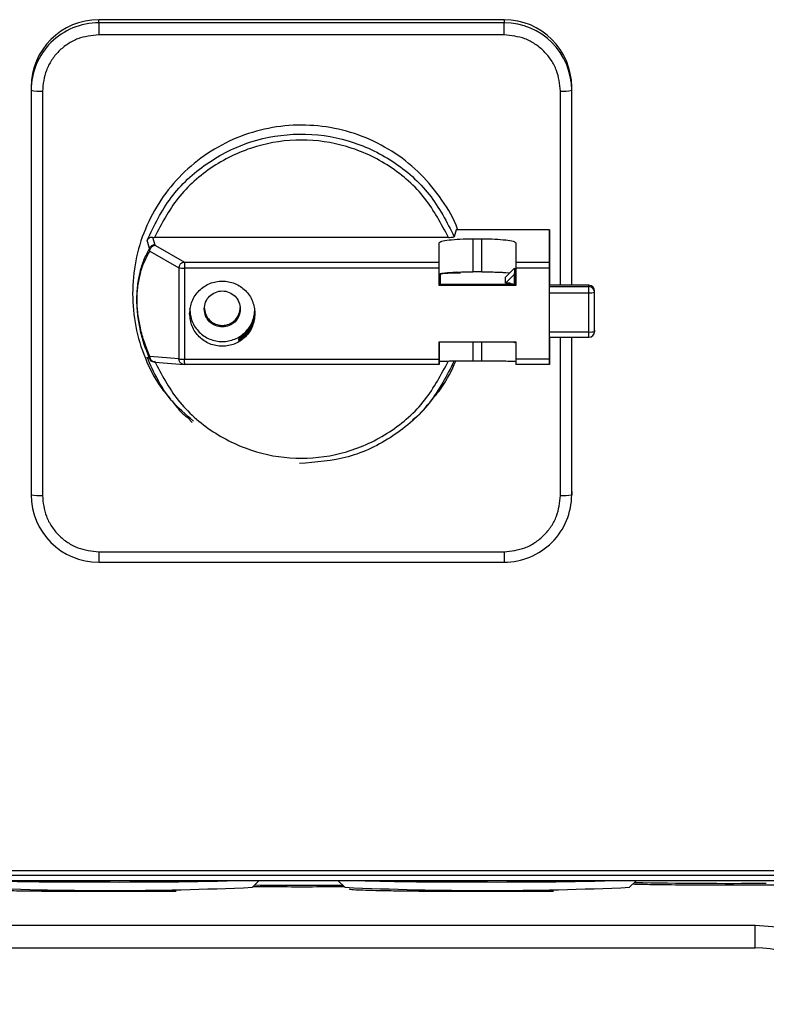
# Model space of a CAD drawing. Header units: inches. Extents: x 170 to 312, y 215 to 248.
# Tile 585 of 656: x 255.7288 to 255.8158, y 241.9115 to 242.0262. Entities that reach past the tile are written whole.
import ezdxf

# ---------------------------------------------------------------- set-up
doc = ezdxf.new("R2010")
doc.units = ezdxf.units.IN
doc.header["$LTSCALE"] = 0.25
doc.header["$MEASUREMENT"] = 0
doc.layers.add('MOTOR RH', color=7, linetype='Continuous')

msp = doc.modelspace()

# ---------------------------------------------------------------- linework, layer by layer
at = {"layer": 'MOTOR RH'}
for p, q in [((255.7379700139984, 242.0258700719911), (255.7379702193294, 242.02623557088)), ((255.7852141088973, 242.0258699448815), (255.7379700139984, 242.0258700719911)), ((255.7852143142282, 242.0262354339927), (255.7379702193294, 242.02623557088)), ((255.7852143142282, 242.0262354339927), (255.7852141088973, 242.0258699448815)), ((255.7852140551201, 242.0244694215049), (255.7379699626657, 242.0244695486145)), ((255.7300962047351, 242.0183806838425), (255.7300959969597, 242.0180151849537)), ((255.7930881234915, 242.0180150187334), (255.7930883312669, 242.0183805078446)), ((255.7930883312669, 241.9952867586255), (255.7930883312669, 242.0183805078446)), ((255.7300959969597, 242.0180151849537), (255.7300959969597, 241.970885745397)), ((255.7314082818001, 242.0179238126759), (255.7314082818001, 241.9707943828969)), ((255.7917757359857, 241.9952867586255), (255.7917757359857, 242.0179236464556)), ((255.7796404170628, 242.0017539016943), (255.7794091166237, 242.0009498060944)), ((255.7905032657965, 242.0017538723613), (255.7796404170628, 242.0017539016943)), ((255.7905020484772, 241.9979900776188), (255.7905032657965, 242.0017538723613)), ((255.7905032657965, 242.0017538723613), (255.7905032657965, 241.9952867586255)), ((255.7438886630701, 241.9995673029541), (255.7436079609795, 242.0005282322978)), ((255.7442417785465, 242.0008783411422), (255.7445049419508, 241.9999984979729)), ((255.7442417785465, 242.0008783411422), (255.7444698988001, 242.000874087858)), ((255.7787133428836, 242.0008739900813), (255.7444698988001, 242.000874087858)), ((255.7445049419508, 241.9999984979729), (255.7445760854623, 241.9999304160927)), ((255.7445760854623, 241.9999304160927), (255.7479583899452, 241.9979901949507)), ((255.7776411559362, 241.9979901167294), (255.7776418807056, 242.0002340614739)), ((255.7776418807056, 241.9965810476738), (255.7776418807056, 242.0002340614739)), ((255.7815790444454, 242.0007140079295), (255.7826289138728, 242.0007139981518)), ((255.7815790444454, 242.0007140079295), (255.7815790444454, 241.9968551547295)), ((255.7826289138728, 241.9968551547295), (255.7826289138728, 242.0007139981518)), ((255.7865657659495, 242.0002340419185), (255.7865650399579, 241.9979900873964)), ((255.7439342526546, 241.9992696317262), (255.7438886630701, 241.9995673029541)), ((255.7439342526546, 241.9992696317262), (255.7473165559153, 241.9973294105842)), ((255.7479583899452, 241.9979901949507), (255.7776411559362, 241.9979901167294)), ((255.7865650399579, 241.9979900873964), (255.7905020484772, 241.9979900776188)), ((255.7473165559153, 241.9973294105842), (255.7473165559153, 241.9867096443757)), ((255.7776411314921, 241.9972931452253), (255.747958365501, 241.9972932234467)), ((255.747958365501, 241.9972932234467), (255.747958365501, 241.9866734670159)), ((255.7776411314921, 241.9952561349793), (255.7776411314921, 241.9972931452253)), ((255.7776412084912, 241.9953931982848), (255.7776418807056, 241.9965810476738)), ((255.7777661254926, 241.9965565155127), (255.7777654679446, 241.9953931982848)), ((255.7826289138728, 241.9968551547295), (255.7815790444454, 241.9968551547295)), ((255.7853771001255, 241.9955410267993), (255.7864269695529, 241.9965883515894)), ((255.7853774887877, 241.9962263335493), (255.7864273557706, 241.9972736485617)), ((255.7854127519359, 241.996774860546), (255.7858870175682, 241.9967346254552)), ((255.7864273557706, 241.9972736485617), (255.7864269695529, 241.9953931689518)), ((255.7864273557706, 241.9972736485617), (255.7864269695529, 241.9965883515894)), ((255.7864273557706, 241.9962263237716), (255.7864276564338, 241.9967562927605)), ((255.7864276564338, 241.9953931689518), (255.7864276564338, 241.9967562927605)), ((255.7905020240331, 241.9972931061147), (255.7865650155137, 241.9972931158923)), ((255.7865650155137, 241.9972931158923), (255.7865650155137, 241.995256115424)), ((255.7905020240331, 241.9866733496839), (255.7905020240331, 241.9972931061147)), ((255.7905031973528, 241.9973302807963), (255.7905021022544, 241.9953931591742)), ((255.7776411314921, 241.9952561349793), (255.7776412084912, 241.9953931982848)), ((255.786565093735, 241.9953931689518), (255.7776412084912, 241.9953931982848)), ((255.7853771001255, 241.9955410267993), (255.7853774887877, 241.9962263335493)), ((255.7857708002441, 241.9955410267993), (255.7853771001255, 241.9955410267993)), ((255.7857707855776, 241.9955136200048), (255.7857708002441, 241.9955410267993)), ((255.7950882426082, 241.9952867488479), (255.7905021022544, 241.9952867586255)), ((255.7950882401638, 241.9952851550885), (255.7905021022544, 241.9952851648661)), ((255.7950881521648, 241.9951298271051), (255.7950882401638, 241.9952851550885)), ((255.7950882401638, 241.9952851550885), (255.7950882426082, 241.9952867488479)), ((255.7865650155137, 241.995256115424), (255.7776411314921, 241.9952561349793)), ((255.7905021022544, 241.9951298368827), (255.7950881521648, 241.9951298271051)), ((255.7905021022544, 241.9944295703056), (255.7950881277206, 241.9944295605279)), ((255.7957443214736, 241.9898932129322), (255.7957444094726, 241.9946305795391)), ((255.7957443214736, 241.994475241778), (255.7957444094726, 241.9946305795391)), ((255.7905021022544, 241.9898475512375), (255.7950881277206, 241.9898475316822)), ((255.7957444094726, 241.990048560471), (255.7957443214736, 241.9898932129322)), ((255.7543003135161, 241.9888475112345), (255.7543004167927, 241.9890302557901)), ((255.7543004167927, 241.9890302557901), (255.7545356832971, 241.9890302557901)), ((255.7776411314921, 241.988710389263), (255.7865650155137, 241.9887103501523)), ((255.7776411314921, 241.9866733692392), (255.7776411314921, 241.988710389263)), ((255.7776418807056, 241.988710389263), (255.7776418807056, 241.9863822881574)), ((255.7815790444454, 241.9887103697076), (255.7815790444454, 241.9864505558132)), ((255.7826289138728, 241.9864505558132), (255.7826289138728, 241.9887103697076)), ((255.7864269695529, 241.9886025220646), (255.7863188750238, 241.9887103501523)), ((255.7864269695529, 241.9886025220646), (255.7864270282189, 241.9887103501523)), ((255.7864269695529, 241.9887103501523), (255.7864269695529, 241.9886025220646)), ((255.7865650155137, 241.9887103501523), (255.7865650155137, 241.9866733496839)), ((255.7905021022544, 241.9892370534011), (255.7950881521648, 241.9892370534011)), ((255.7905021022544, 241.9888474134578), (255.7905023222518, 241.9892370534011)), ((255.7905032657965, 241.9892370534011), (255.7905032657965, 241.986598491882)), ((255.7917757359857, 241.9707942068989), (255.7917757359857, 241.9892370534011)), ((255.7930881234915, 241.970885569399), (255.7930881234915, 241.9892370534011)), ((255.7436079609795, 241.9869058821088), (255.7438886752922, 241.9867799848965)), ((255.7439342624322, 241.9869857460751), (255.7438886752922, 241.9867799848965)), ((255.7473165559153, 241.9867096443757), (255.7439342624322, 241.9869857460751)), ((255.7439533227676, 241.9865420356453), (255.7442201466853, 241.9864137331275)), ((255.7441746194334, 241.9864379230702), (255.7443116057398, 241.9863975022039)), ((255.7445175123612, 241.9863416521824), (255.7479295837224, 241.9860631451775)), ((255.747958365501, 241.9866734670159), (255.7776411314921, 241.9866733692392)), ((255.7776418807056, 241.9863822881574), (255.7776411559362, 241.9860629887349)), ((255.7826289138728, 241.9864505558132), (255.7815790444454, 241.9864505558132)), ((255.7905020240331, 241.9866733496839), (255.7865650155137, 241.9866733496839)), ((255.7905032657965, 241.986598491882), (255.7905020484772, 241.9860629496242)), ((255.7776411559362, 241.9860629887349), (255.7479583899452, 241.9860630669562)), ((255.7905020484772, 241.9860629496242), (255.7865650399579, 241.9860629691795)), ((255.7485826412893, 241.9795756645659), (255.7488793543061, 241.9793150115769)), ((255.7742876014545, 241.9793006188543), (255.7745846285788, 241.9795609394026)), ((255.7930883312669, 241.9712510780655), (255.7930881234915, 241.970885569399)), ((255.7379699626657, 241.9642486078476), (255.7852140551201, 241.9642484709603)), ((255.7379700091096, 241.9630276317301), (255.7852141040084, 241.9630275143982)), ((255.6897877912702, 241.9271116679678), (255.8333844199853, 241.9271116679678)), ((255.6897878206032, 241.9265625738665), (255.8333844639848, 241.9265625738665)), ((255.6749733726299, 241.9259513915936), (255.8482017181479, 241.9259513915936)), ((255.7165697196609, 241.9259494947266), (255.8066130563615, 241.9259494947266)), ((255.7558755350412, 241.925145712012), (255.7566795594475, 241.9259494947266)), ((255.7658470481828, 241.9259494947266), (255.766651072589, 241.925145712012)), ((255.7998387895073, 241.925145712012), (255.8006428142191, 241.9259494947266)), ((255.806630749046, 241.9259513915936), (255.8066130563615, 241.9259494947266)), ((255.8066130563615, 241.9259494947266), (255.8066130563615, 241.9259513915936)), ((255.8144762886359, 241.9207001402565), (255.7087064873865, 241.9207001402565)), ((255.7087064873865, 241.9180754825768), (255.8144762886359, 241.9180754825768))]:
    msp.add_line(p, q, dxfattribs=at)
at = {"layer": 'MOTOR RH', "flags": 128}
for points in [[(255.7379700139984, 242.0258700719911), (255.7379700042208, 242.0258270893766), (255.7379699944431, 242.0257354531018), (255.7379699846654, 242.0255986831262), (255.7379699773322, 242.0254220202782), (255.7379699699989, 242.0252122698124), (255.7379699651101, 242.0249774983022), (255.7379699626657, 242.0247267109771), (255.7379699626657, 242.0244695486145)], [(255.7852140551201, 242.0244694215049), (255.7852140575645, 242.0247265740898), (255.7852140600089, 242.0249773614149), (255.7852140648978, 242.0252121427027), (255.785214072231, 242.0254218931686), (255.7852140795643, 242.0255985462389), (255.7852140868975, 242.0257353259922), (255.7852140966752, 242.0258269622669), (255.7852141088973, 242.0258699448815)], [(255.7950881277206, 241.9945581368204), (255.7950881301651, 241.9946835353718), (255.7950881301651, 241.9948009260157), (255.7950881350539, 241.9949057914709), (255.7950881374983, 241.994994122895), (255.7950881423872, 241.9950625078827), (255.795088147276, 241.9951083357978), (255.7950881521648, 241.9951298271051)], [(255.7950881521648, 241.9892370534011), (255.795088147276, 241.9892423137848), (255.7950881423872, 241.9892709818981), (255.7950881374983, 241.9893235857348), (255.7950881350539, 241.9893980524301), (255.7950881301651, 241.9894915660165), (255.7950881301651, 241.989600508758), (255.7950881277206, 241.9897207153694), (255.7950881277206, 241.9945581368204)], [(255.7379699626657, 241.9642486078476), (255.7379699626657, 241.9639949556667), (255.7379699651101, 241.9637545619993), (255.7379699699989, 241.9635366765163), (255.7379699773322, 241.9633496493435), (255.7379699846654, 241.9632006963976), (255.7379699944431, 241.9630955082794), (255.7379700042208, 241.9630381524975), (255.7379700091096, 241.9630276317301)], [(255.7852140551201, 241.9642484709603), (255.7852140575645, 241.9639948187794), (255.7852140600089, 241.9637544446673), (255.7852140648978, 241.963536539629), (255.785214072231, 241.9633495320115), (255.7852140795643, 241.9632005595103), (255.7852140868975, 241.9630953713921), (255.7852140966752, 241.9630380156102), (255.7852141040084, 241.9630275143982)]]:
    msp.add_lwpolyline(points, dxfattribs=at)
at = {"layer": 'MOTOR RH'}
for centre, radius, start, end in [((255.7379604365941, 242.018005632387), 0.007864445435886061, 89.93022458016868, 179.9304055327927), ((255.7379606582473, 242.0183711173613), 0.007864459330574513, 89.930343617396, 179.9303042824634), ((255.7852236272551, 242.0180054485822), 0.007864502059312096, 0.06972207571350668, 90.06934474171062), ((255.7852238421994, 242.0183709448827), 0.007864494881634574, 0.06966976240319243, 90.06941484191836), ((255.7310817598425, 242.0227034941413), 0.004790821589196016, 258.1259657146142, 273.9080654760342), ((255.79210224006, 242.0227046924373), 0.004792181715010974, 266.0932597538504, 281.8720878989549), ((255.7478397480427, 242.0008990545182), 0.003607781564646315, 261.6616967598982, 271.8841231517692), ((255.7794588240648, 241.9876246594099), 0.009090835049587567, 85.77607103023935, 100.7310073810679), ((255.7801201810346, 241.9963355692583), 0.0006456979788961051, 130.2451007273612, 146.371730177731), ((255.7857708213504, 241.9948562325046), 0.0006573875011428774, 59.59444205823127, 90.0031178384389), ((255.7857708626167, 241.994883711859), 0.0006573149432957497, 56.37392643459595, 90.00543679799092), ((255.7950890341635, 241.9946297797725), 0.0006553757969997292, 0.06991906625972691, 90.06941490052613), ((255.7952513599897, 241.9968206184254), 0.002396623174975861, 266.0946025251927, 281.8698955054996), ((255.7950889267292, 241.9944744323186), 0.0006553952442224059, 0.07076435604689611, 90.06771376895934), ((255.7952513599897, 241.9922385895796), 0.002396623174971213, 266.0946025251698, 281.8698955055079), ((255.7950889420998, 241.9898940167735), 0.0006553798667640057, 269.9309408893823, 359.9297251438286), ((255.7478396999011, 241.990279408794), 0.003607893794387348, 261.6627306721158, 271.884829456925), ((255.731081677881, 241.9755733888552), 0.004790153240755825, 258.1252866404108, 273.9095942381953), ((255.7379604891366, 241.9708953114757), 0.00786449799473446, 180.0696924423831, 270.0693921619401), ((255.7852236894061, 241.9708951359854), 0.007864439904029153, 269.9302019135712, 359.9303033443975), ((255.7921022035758, 241.975576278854), 0.004793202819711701, 266.0945304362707, 281.8699675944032), ((255.7354664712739, 242.335956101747), 0.4101838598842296, 268.3065505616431, 270.2196763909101), ((255.7406285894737, 242.4935671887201), 0.5678032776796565, 269.6377945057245, 271.4724099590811), ((255.7615955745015, 243.0797308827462), 1.154326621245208, 269.7295567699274, 270.2376034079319), ((255.7794297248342, 242.3359559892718), 0.4101837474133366, 268.306550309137, 270.2196765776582), ((255.7845918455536, 242.4935670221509), 0.5678031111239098, 269.6377942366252, 271.4724102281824), ((255.8114634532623, 242.551592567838), 0.6259850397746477, 268.987189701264, 270.3938114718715), ((255.739281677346, 242.3001991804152), 0.3754203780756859, 267.4666589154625, 272.5333410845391), ((255.7832449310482, 242.300199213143), 0.3754204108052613, 267.4666590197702, 272.5333409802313), ((255.8144762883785, 241.9049521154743), 0.01312335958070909, 30.00000000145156, 90)]:
    msp.add_arc(centre, radius, start, end, dxfattribs=at)
for points, knots in [([(255.7379699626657, 242.0244695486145), (255.7371445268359, 242.0243821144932), (255.7358747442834, 242.0242476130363), (255.7343470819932, 242.0234313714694), (255.7332958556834, 242.0225865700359), (255.7324489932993, 242.0215379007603), (255.731630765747, 242.0200139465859), (255.7314959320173, 242.0187472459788), (255.7314082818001, 242.0179238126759)], [0, 0, 0, 0, 0.2394568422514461, 0.3683607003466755, 0.5000001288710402, 0.6316390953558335, 0.7605427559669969, 1, 1, 1, 1]), ([(255.7917757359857, 242.0179236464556), (255.7916880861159, 242.0187470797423), (255.7915532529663, 242.0200137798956), (255.7907350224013, 242.0215377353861), (255.7898881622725, 242.0225864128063), (255.7888369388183, 242.0234312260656), (255.7873092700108, 242.0242474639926), (255.786039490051, 242.0243819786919), (255.7852140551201, 242.0244694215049)], [0, 0, 0, 0, 0.2394570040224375, 0.3683604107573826, 0.4999997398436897, 0.6316394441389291, 0.7605430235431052, 1, 1, 1, 1]), ([(255.7798011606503, 242.0017539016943), (255.7797936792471, 242.0017786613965), (255.7794149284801, 242.0030321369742), (255.7780114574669, 242.0052754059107), (255.7756154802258, 242.0082932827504), (255.7725950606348, 242.0107450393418), (255.76917471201, 242.0125730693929), (255.765456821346, 242.0136973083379), (255.7615920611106, 242.0140772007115), (255.7577268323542, 242.0136974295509), (255.7540103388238, 242.0125727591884), (255.7505848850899, 242.0107463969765), (255.7475834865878, 242.0082885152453), (255.7451165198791, 242.0052935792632), (255.7432972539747, 242.0018766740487), (255.7421267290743, 241.9981691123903), (255.7419802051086, 241.995598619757), (255.7419069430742, 241.9943133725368)], [0, 0, 0, 0, 0.001437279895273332, 0.07276320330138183, 0.1440890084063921, 0.2154149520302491, 0.2867408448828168, 0.3580667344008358, 0.4293926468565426, 0.5007185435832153, 0.5720444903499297, 0.6433703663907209, 0.7146962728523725, 0.786022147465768, 0.8573480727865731, 0.9286739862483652, 1, 1, 1, 1]), ([(255.7436079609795, 242.0005282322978), (255.7444444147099, 242.0022573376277), (255.746117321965, 242.0057155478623), (255.7504276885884, 242.0096758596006), (255.7556149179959, 242.0122633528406), (255.7613611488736, 242.0131922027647), (255.7671277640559, 242.0123989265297), (255.7723747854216, 242.0099342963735), (255.7767776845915, 242.0060765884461), (255.7785319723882, 242.0026587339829), (255.7794091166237, 242.0009498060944)], [0, 0, 0, 0, 0.1250000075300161, 0.2499999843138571, 0.3749999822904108, 0.4999999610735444, 0.6249999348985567, 0.7499999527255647, 0.8749999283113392, 1, 1, 1, 1]), ([(255.7787133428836, 242.0008739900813), (255.7778874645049, 242.0024477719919), (255.7761989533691, 242.0056653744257), (255.7720029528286, 242.009342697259), (255.7669984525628, 242.011689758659), (255.761591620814, 242.0124637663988), (255.7561847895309, 242.0116897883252), (255.7511802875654, 242.0093427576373), (255.7469842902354, 242.0056654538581), (255.7452957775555, 242.0024478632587), (255.7444698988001, 242.000874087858)], [0, 0, 0, 0, 0.1222791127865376, 0.2500000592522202, 0.3777209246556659, 0.5000000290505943, 0.6222791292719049, 0.7499999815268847, 0.8777209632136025, 1, 1, 1, 1]), ([(255.7442417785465, 242.000877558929), (255.7441820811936, 242.0008754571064), (255.7440519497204, 242.0008708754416), (255.7438735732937, 242.0008043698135), (255.7437087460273, 242.0006898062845), (255.7436437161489, 242.0005834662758), (255.7436095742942, 242.0005276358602)], [0, 0, 0, 0, 0.1934260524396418, 0.4216404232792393, 0.6963508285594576, 1, 1, 1, 1]), ([(255.7445049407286, 241.9999977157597), (255.7444380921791, 241.9999917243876), (255.7443043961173, 241.9999797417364), (255.7441232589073, 241.9998865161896), (255.7439733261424, 241.9997489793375), (255.7439163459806, 241.9996280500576), (255.7438878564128, 241.9995675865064)], [0, 0, 0, 0, 0.2500006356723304, 0.4999973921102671, 0.7500031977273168, 1, 1, 1, 1]), ([(255.7445760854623, 241.9999304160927), (255.7445343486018, 241.9999269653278), (255.7444508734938, 241.9999200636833), (255.7443307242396, 241.9998784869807), (255.7442186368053, 241.9998172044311), (255.7441560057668, 241.9997593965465), (255.744124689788, 241.99973049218)], [0, 0, 0, 0, 0.2499996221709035, 0.5000075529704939, 0.7500001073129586, 1, 1, 1, 1]), ([(255.7776418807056, 242.0002340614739), (255.7776955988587, 242.0002976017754), (255.7778030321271, 242.0004246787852), (255.7784644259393, 242.000523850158), (255.7787951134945, 242.0005734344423)], [0, 0, 0, 0, 0.500014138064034, 1, 1, 1, 1]), ([(255.7787133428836, 242.0008739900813), (255.7788059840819, 242.0008751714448), (255.7789860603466, 242.0008774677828), (255.779213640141, 242.0008950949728), (255.7793714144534, 242.0009201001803), (255.7793967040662, 242.0009400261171), (255.7794091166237, 242.0009498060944)], [0, 0, 0, 0, 0.2688927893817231, 0.5226746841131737, 0.7657208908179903, 1, 1, 1, 1]), ([(255.7787951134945, 242.0005734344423), (255.779201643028, 242.0006137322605), (255.7800146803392, 242.0006943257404), (255.7810575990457, 242.0007074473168), (255.7815790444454, 242.0007140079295)], [0, 0, 0, 0, 0.5000133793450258, 1, 1, 1, 1]), ([(255.7826289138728, 242.0007139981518), (255.7831503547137, 242.0007074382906), (255.7841932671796, 242.0006943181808), (255.7850062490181, 242.0006137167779), (255.7854127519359, 242.000573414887)], [0, 0, 0, 0, 0.4999852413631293, 1, 1, 1, 1]), ([(255.7854127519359, 242.000573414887), (255.7857434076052, 242.0005238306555), (255.7864047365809, 242.0004246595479), (255.786512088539, 242.000297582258), (255.7865657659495, 242.0002340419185)], [0, 0, 0, 0, 0.4999866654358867, 1, 1, 1, 1]), ([(255.7424220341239, 241.9936285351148), (255.7424267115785, 241.9939037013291), (255.742436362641, 241.9944714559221), (255.7425429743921, 241.9956177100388), (255.7428079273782, 241.9969803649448), (255.7432820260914, 241.9984067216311), (255.743671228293, 241.999151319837), (255.7438886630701, 241.9995673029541)], [0, 0, 0, 0, 0.08555260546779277, 0.1765219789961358, 0.3900110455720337, 0.6592187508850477, 1, 1, 1, 1]), ([(255.7439342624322, 241.9869857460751), (255.7437162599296, 241.9875133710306), (255.7433258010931, 241.9884583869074), (255.7428475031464, 241.9901154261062), (255.7425726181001, 241.9915994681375), (255.7424660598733, 241.9927835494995), (255.7424406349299, 241.9936167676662), (255.7424660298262, 241.994433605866), (255.7425725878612, 241.9955479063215), (255.7428474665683, 241.9968518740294), (255.7433257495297, 241.9981956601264), (255.7437162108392, 241.9988848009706), (255.7439342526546, 241.9992696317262)], [0, 0, 0, 0, 0.1733893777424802, 0.310553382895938, 0.4155385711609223, 0.4592499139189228, 0.5000001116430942, 0.5407113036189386, 0.5844615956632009, 0.6894470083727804, 0.8265806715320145, 1, 1, 1, 1]), ([(255.7439342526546, 241.9992696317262), (255.7439370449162, 241.9993120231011), (255.7439426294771, 241.9993968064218), (255.7439818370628, 241.9995193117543), (255.7440406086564, 241.9996339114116), (255.7440966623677, 241.9996982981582), (255.744124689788, 241.99973049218)], [0, 0, 0, 0, 0.2499960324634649, 0.4999954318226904, 0.7499926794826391, 1, 1, 1, 1]), ([(255.7475069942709, 241.9977902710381), (255.7474789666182, 241.9977580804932), (255.7474229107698, 241.9976936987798), (255.7473641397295, 241.9975790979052), (255.7473249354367, 241.9974565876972), (255.7473193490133, 241.9973718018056), (255.7473165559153, 241.9973294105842)], [0, 0, 0, 0, 0.2499917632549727, 0.4999883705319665, 0.7500043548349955, 1, 1, 1, 1]), ([(255.7475069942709, 241.9977902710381), (255.7475383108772, 241.9978191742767), (255.7476009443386, 241.9978769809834), (255.7477130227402, 241.9979382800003), (255.747833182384, 241.9979798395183), (255.7479166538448, 241.9979867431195), (255.7479583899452, 241.9979901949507)], [0, 0, 0, 0, 0.2499988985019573, 0.4999997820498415, 0.749997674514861, 0.9999999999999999, 0.9999999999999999, 0.9999999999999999, 0.9999999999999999]), ([(255.7479583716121, 241.9977563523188), (255.7479583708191, 241.9977228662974), (255.7479583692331, 241.9976558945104), (255.7479583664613, 241.9975400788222), (255.747958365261, 241.9974179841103), (255.747958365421, 241.9973348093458), (255.747958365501, 241.9972932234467)], [0, 0, 0, 0, 0.250000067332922, 0.4999982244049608, 0.7500080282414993, 1, 1, 1, 1]), ([(255.7479583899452, 241.9979901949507), (255.7479583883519, 241.9979828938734), (255.7479583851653, 241.9979682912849), (255.7479583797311, 241.9979172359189), (255.7479583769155, 241.9978481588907), (255.7479583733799, 241.9977869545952), (255.7479583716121, 241.9977563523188)], [0, 0, 0, 0, 0.2499896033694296, 0.4999940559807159, 0.7499959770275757, 1, 1, 1, 1]), ([(255.7776411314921, 241.9972931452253), (255.7776411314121, 241.9973347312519), (255.777641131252, 241.9974179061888), (255.7776411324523, 241.9975399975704), (255.7776411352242, 241.9976558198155), (255.7776411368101, 241.9977227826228), (255.7776411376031, 241.9977562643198)], [0, 0, 0, 0, 0.2499955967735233, 0.5000085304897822, 0.750002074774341, 1, 1, 1, 1]), ([(255.7776411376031, 241.9977562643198), (255.7776411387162, 241.9977868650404), (255.7776411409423, 241.9978480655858), (255.7776411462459, 241.9979171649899), (255.7776411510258, 241.9979681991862), (255.7776411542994, 241.9979828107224), (255.7776411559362, 241.9979901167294)], [0, 0, 0, 0, 0.2500014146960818, 0.4999955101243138, 0.7499895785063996, 1, 1, 1, 1]), ([(255.786565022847, 241.9977562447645), (255.7865650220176, 241.9977227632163), (255.7865650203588, 241.9976557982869), (255.7865650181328, 241.997539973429), (255.7865650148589, 241.9974178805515), (255.7865650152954, 241.9973347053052), (255.7865650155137, 241.9972931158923)], [0, 0, 0, 0, 0.2499932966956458, 0.5000002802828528, 0.7499893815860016, 1, 1, 1, 1]), ([(255.7865650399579, 241.9979900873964), (255.7865650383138, 241.9979827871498), (255.7865650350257, 241.9979681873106), (255.7865650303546, 241.9979171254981), (255.7865650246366, 241.9978480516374), (255.7865650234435, 241.9977868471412), (255.786565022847, 241.9977562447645)], [0, 0, 0, 0, 0.2500085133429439, 0.4999946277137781, 0.7499962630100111, 1, 1, 1, 1]), ([(255.7905020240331, 241.9972931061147), (255.7905020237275, 241.9973346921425), (255.7905020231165, 241.9974178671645), (255.7905020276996, 241.997539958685), (255.7905020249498, 241.9976557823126), (255.7905020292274, 241.9977227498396), (255.7905020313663, 241.9977562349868)], [0, 0, 0, 0, 0.2499911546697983, 0.5000001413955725, 0.7499897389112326, 1, 1, 1, 1]), ([(255.7905020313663, 241.9977562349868), (255.7905020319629, 241.9977868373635), (255.790502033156, 241.9978480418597), (255.7905020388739, 241.9979171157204), (255.790502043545, 241.9979681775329), (255.7905020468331, 241.9979827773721), (255.7905020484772, 241.9979900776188)], [0, 0, 0, 0, 0.2500037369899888, 0.5000053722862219, 0.7499914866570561, 0.9999999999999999, 0.9999999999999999, 0.9999999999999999, 0.9999999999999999]), ([(255.7776418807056, 241.9965810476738), (255.7776564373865, 241.9965989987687), (255.7776855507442, 241.9966349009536), (255.7779212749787, 241.9966865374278), (255.7782791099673, 241.9967346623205), (255.7786231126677, 241.9967614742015), (255.7787951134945, 241.9967748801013)], [0, 0, 0, 0, 0.2500008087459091, 0.5000015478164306, 0.7500015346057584, 1, 1, 1, 1]), ([(255.7787951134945, 241.9967748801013), (255.7789876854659, 241.9967868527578), (255.7793728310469, 241.9968107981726), (255.7800639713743, 241.9968357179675), (255.7808057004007, 241.9968521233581), (255.7813212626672, 241.9968541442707), (255.7815790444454, 241.9968551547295)], [0, 0, 0, 0, 0.2499994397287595, 0.5000010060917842, 0.7499998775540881, 1, 1, 1, 1]), ([(255.7826289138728, 241.9968551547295), (255.7828866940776, 241.9968541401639), (255.783402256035, 241.9968521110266), (255.7841439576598, 241.996835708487), (255.7848350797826, 241.9968107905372), (255.7852201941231, 241.9967868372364), (255.7854127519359, 241.996774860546)], [0, 0, 0, 0, 0.2499996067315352, 0.5000007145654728, 0.7499995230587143, 1, 1, 1, 1]), ([(255.7485657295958, 241.9919833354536), (255.7486229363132, 241.9924802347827), (255.7487373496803, 241.9934740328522), (255.749617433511, 241.9947377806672), (255.7508754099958, 241.9955821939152), (255.7523715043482, 241.9958787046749), (255.7538675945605, 241.9955821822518), (255.7551255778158, 241.9947377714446), (255.7560056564, 241.9934740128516), (255.7561200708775, 241.9924802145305), (255.7561772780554, 241.9919833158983)], [0, 0, 0, 0, 0.1250000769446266, 0.2500000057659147, 0.3750001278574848, 0.5000000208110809, 0.6250000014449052, 0.7499998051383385, 0.875000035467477, 1, 1, 1, 1]), ([(255.7862716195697, 241.9953931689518), (255.7861727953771, 241.995405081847), (255.7858673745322, 241.9954418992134), (255.7858097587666, 241.9954846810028), (255.7857707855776, 241.9955136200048)], [0, 0, 0, 0, 0.3235672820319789, 1, 1, 1, 1]), ([(255.7864269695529, 241.9953825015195), (255.7863563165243, 241.9953895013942), (255.7861972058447, 241.9954052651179), (255.7860675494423, 241.9954307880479), (255.7860343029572, 241.9954351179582), (255.786060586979, 241.9954360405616), (255.7860970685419, 241.9954136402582), (255.7860972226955, 241.9954135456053)], [0, 0, 0, 0, 0.2638115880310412, 0.5941039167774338, 0.8396542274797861, 0.9993224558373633, 1, 1, 1, 1]), ([(255.7419069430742, 241.9943133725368), (255.741978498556, 241.993026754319), (255.742121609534, 241.9904535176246), (255.743317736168, 241.9867665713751), (255.7447327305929, 241.9838944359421), (255.7459703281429, 241.9824711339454), (255.7463632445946, 241.9820192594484)], [0, 0, 0, 0, 0.2885860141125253, 0.5771720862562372, 0.8657592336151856, 1, 1, 1, 1]), ([(255.7502720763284, 241.9925315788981), (255.7503036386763, 241.9928057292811), (255.750366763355, 241.9933540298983), (255.750852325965, 241.9940512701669), (255.7515463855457, 241.9945171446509), (255.7523718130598, 241.9946807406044), (255.7531972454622, 241.9945171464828), (255.7538912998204, 241.9940512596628), (255.7543768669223, 241.9933540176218), (255.7544399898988, 241.9928057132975), (255.7544715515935, 241.9925315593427)], [0, 0, 0, 0, 0.1249998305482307, 0.2499995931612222, 0.3749992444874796, 0.4999992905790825, 0.6249991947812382, 0.749999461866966, 0.8749989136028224, 1, 1, 1, 1]), ([(255.7438886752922, 241.9867799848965), (255.7436712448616, 241.9873306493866), (255.7432820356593, 241.9883163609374), (255.7428079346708, 241.9900371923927), (255.7425429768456, 241.9915641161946), (255.7424363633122, 241.9927766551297), (255.7424267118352, 241.9933504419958), (255.7424220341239, 241.9936285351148)], [0, 0, 0, 0, 0.340768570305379, 0.6099894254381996, 0.8234760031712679, 0.9144453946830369, 0.9999999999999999, 0.9999999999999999, 0.9999999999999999, 0.9999999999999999]), ([(255.7561772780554, 241.9919833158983), (255.7561200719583, 241.9914864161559), (255.7560056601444, 241.9904926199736), (255.7551255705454, 241.9892288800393), (255.7538675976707, 241.9883844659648), (255.7523715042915, 241.9880879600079), (255.7508754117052, 241.988384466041), (255.7496174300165, 241.9892288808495), (255.748737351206, 241.9904926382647), (255.7486229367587, 241.9914864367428), (255.7485657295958, 241.9919833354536)], [0, 0, 0, 0, 0.1250001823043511, 0.2499995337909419, 0.3749997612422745, 0.4999998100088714, 0.6249996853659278, 0.7499995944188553, 0.8749999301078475, 1, 1, 1, 1]), ([(255.7485660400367, 241.9925315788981), (255.7486232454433, 241.9920346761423), (255.7487376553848, 241.9910408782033), (255.7496177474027, 241.9897771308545), (255.7508757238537, 241.9889327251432), (255.7523718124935, 241.9886361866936), (255.7538679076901, 241.988932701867), (255.7551258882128, 241.9897771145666), (255.7560059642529, 241.9910408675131), (255.7561203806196, 241.9920346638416), (255.7561775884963, 241.9925315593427)], [0, 0, 0, 0, 0.1250008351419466, 0.2499997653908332, 0.3749996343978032, 0.4999997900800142, 0.6249997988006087, 0.7499999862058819, 0.8750006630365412, 1, 1, 1, 1]), ([(255.7544715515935, 241.9925315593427), (255.7544399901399, 241.992257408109), (255.7543768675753, 241.9917091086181), (255.7538912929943, 241.9910118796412), (255.7531972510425, 241.9905459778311), (255.7523718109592, 241.9903823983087), (255.7515463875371, 241.9905460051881), (255.7508523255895, 241.9910118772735), (255.7503667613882, 241.9917091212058), (255.7503036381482, 241.9922574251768), (255.7502720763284, 241.9925315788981)], [0, 0, 0, 0, 0.1249998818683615, 0.2499984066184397, 0.3749998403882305, 0.4999996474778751, 0.6249998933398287, 0.7499993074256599, 0.874998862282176, 1, 1, 1, 1]), ([(255.7502721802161, 241.9927143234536), (255.7503037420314, 241.9924401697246), (255.7503668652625, 241.991891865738), (255.7508524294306, 241.9911946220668), (255.7515464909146, 241.9907287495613), (255.7523719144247, 241.9905651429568), (255.7531973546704, 241.9907287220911), (255.7538913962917, 241.9911946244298), (255.754376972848, 241.9918918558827), (255.754440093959, 241.992440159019), (255.7544716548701, 241.992714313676)], [0, 0, 0, 0, 0.1250009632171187, 0.2500003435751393, 0.3749995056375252, 0.4999995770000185, 0.6249993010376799, 0.7500004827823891, 0.8749988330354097, 1, 1, 1, 1]), ([(255.7561773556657, 241.9921203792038), (255.7561526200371, 241.9917913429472), (255.7561031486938, 241.991133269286), (255.7557076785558, 241.9902163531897), (255.7551157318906, 241.9894115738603), (255.7545721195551, 241.9890355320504), (255.7543003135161, 241.9888475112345)], [0, 0, 0, 0, 0.2500004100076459, 0.50000169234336, 0.7500009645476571, 1, 1, 1, 1]), ([(255.7561774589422, 241.9923031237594), (255.7561527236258, 241.9919740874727), (255.7561032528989, 241.9913160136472), (255.755707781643, 241.9903990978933), (255.7551158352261, 241.9895943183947), (255.7545722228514, 241.9892182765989), (255.7543004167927, 241.9890302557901)], [0, 0, 0, 0, 0.2500003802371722, 0.5000017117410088, 0.7500009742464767, 1, 1, 1, 1]), ([(255.7490174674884, 241.9794608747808), (255.7480967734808, 241.9802396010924), (255.7457042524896, 241.9822632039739), (255.7444063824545, 241.9851376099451), (255.7436079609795, 241.9869058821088)], [0, 0, 0, 0, 0.3848217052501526, 1, 1, 1, 1]), ([(255.7441780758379, 241.9864428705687), (255.7441613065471, 241.9864505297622), (255.7440839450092, 241.9864858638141), (255.7439746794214, 241.9866000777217), (255.7439169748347, 241.9867198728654), (255.7438881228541, 241.9867797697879)], [0, 0, 0, 0, 0.1215584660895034, 0.5607839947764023, 1, 1, 1, 1]), ([(255.7439342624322, 241.9869857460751), (255.7439370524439, 241.9869431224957), (255.743942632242, 241.9868578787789), (255.743981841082, 241.9867356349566), (255.7440406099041, 241.9866219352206), (255.7440966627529, 241.9865587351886), (255.744124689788, 241.9865271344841)], [0, 0, 0, 0, 0.2500062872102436, 0.4999923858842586, 0.7499907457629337, 1, 1, 1, 1]), ([(255.7445760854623, 241.9863391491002), (255.7445343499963, 241.9863413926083), (255.7444508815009, 241.9863458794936), (255.7443307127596, 241.9863841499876), (255.7442186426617, 241.9864425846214), (255.7441560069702, 241.9864989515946), (255.744124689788, 241.9865271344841)], [0, 0, 0, 0, 0.2500035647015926, 0.4999925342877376, 0.7500015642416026, 1, 1, 1, 1]), ([(255.7444698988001, 241.9864734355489), (255.7452957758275, 241.9848996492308), (255.7469842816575, 241.9816820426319), (255.7511802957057, 241.9780047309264), (255.7561847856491, 241.9756576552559), (255.761591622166, 241.9748836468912), (255.7669984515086, 241.975657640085), (255.7720029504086, 241.9780046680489), (255.7761989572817, 241.9816819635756), (255.7778874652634, 241.9848995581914), (255.7787133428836, 241.9864733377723)], [0, 0, 0, 0, 0.1222792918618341, 0.2500000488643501, 0.377720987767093, 0.5000000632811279, 0.6222791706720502, 0.7499999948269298, 0.8777207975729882, 1, 1, 1, 1]), ([(255.7475069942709, 241.9862510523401), (255.7474789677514, 241.986282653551), (255.7474229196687, 241.9863458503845), (255.7473641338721, 241.9864595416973), (255.7473249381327, 241.9865817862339), (255.7473193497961, 241.9866670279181), (255.7473165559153, 241.9867096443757)], [0, 0, 0, 0, 0.2500174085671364, 0.4999906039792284, 0.7500210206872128, 1, 1, 1, 1]), ([(255.7479583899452, 241.9860630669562), (255.7479166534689, 241.9860653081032), (255.7478331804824, 241.9860697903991), (255.747713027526, 241.986108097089), (255.7476009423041, 241.9861664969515), (255.7475383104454, 241.9862228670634), (255.7475069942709, 241.9862510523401)], [0, 0, 0, 0, 0.2500051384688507, 0.5000104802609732, 0.750003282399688, 1, 1, 1, 1]), ([(255.7479583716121, 241.9862354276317), (255.7479583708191, 241.9862651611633), (255.7479583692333, 241.9863246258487), (255.7479583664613, 241.9864326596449), (255.7479583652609, 241.9865496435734), (255.747958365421, 241.9866321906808), (255.747958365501, 241.9866734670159)], [0, 0, 0, 0, 0.2500007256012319, 0.4999814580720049, 0.7499738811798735, 1, 1, 1, 1]), ([(255.7479583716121, 241.9862354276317), (255.74795837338, 241.9862090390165), (255.747958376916, 241.9861562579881), (255.7479583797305, 241.9861023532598), (255.7479583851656, 241.9860677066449), (255.747958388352, 241.9860646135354), (255.7479583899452, 241.9860630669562)], [0, 0, 0, 0, 0.249990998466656, 0.5000179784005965, 0.7500050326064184, 0.9999999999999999, 0.9999999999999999, 0.9999999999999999, 0.9999999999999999]), ([(255.7794091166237, 241.9864841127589), (255.7785319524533, 241.9847734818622), (255.7767776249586, 241.9813522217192), (255.7723750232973, 241.977520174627), (255.7671268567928, 241.9749581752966), (255.763285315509, 241.9746719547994), (255.76136454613, 241.9745288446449)], [0, 0, 0, 0, 0.2500000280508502, 0.499999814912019, 0.750000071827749, 1, 1, 1, 1]), ([(255.7765667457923, 241.9817104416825), (255.7770541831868, 241.9822593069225), (255.7783078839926, 241.9836710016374), (255.779101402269, 241.9853894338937), (255.7795864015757, 241.9864397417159)], [0, 0, 0, 0, 0.3887988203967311, 1, 1, 1, 1]), ([(255.7776411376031, 241.9862353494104), (255.7776411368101, 241.9862650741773), (255.777641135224, 241.9863245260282), (255.7776411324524, 241.9864325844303), (255.777641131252, 241.9865495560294), (255.7776411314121, 241.9866320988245), (255.7776411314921, 241.9866733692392)], [0, 0, 0, 0, 0.2499908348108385, 0.5000011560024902, 0.7500065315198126, 1, 1, 1, 1]), ([(255.7776411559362, 241.9860629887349), (255.7776411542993, 241.9860645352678), (255.7776411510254, 241.986067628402), (255.7776411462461, 241.9861022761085), (255.7776411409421, 241.9861561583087), (255.7776411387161, 241.9862089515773), (255.7776411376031, 241.9862353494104)], [0, 0, 0, 0, 0.2499930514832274, 0.4999971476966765, 0.7499872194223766, 1, 1, 1, 1]), ([(255.7787951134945, 241.9864305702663), (255.7784644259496, 241.9864235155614), (255.7778030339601, 241.9864094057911), (255.7776955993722, 241.9863913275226), (255.7776418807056, 241.9863822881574)], [0, 0, 0, 0, 0.4999872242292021, 1, 1, 1, 1]), ([(255.7815790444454, 241.9864505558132), (255.7810575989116, 241.9864496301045), (255.7800146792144, 241.9864477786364), (255.7792016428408, 241.9864363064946), (255.7787951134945, 241.9864305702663)], [0, 0, 0, 0, 0.4999862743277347, 1, 1, 1, 1]), ([(255.7854127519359, 241.986430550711), (255.7850062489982, 241.9864362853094), (255.7841932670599, 241.9864477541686), (255.7831503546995, 241.98644962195), (255.7826289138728, 241.9864505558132)], [0, 0, 0, 0, 0.5000147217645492, 1, 1, 1, 1]), ([(255.7865657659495, 241.9863822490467), (255.7865120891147, 241.986391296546), (255.7864047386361, 241.9864093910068), (255.7857434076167, 241.986423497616), (255.7854127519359, 241.986430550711)], [0, 0, 0, 0, 0.5000148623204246, 1, 1, 1, 1]), ([(255.7865650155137, 241.9866733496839), (255.7865650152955, 241.9866320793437), (255.786565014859, 241.9865495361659), (255.7865650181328, 241.9864325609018), (255.7865650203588, 241.9863245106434), (255.7865650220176, 241.9862650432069), (255.786565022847, 241.9862353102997)], [0, 0, 0, 0, 0.249984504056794, 0.4999841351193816, 0.7499988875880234, 0.9999999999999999, 0.9999999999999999, 0.9999999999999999, 0.9999999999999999]), ([(255.786565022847, 241.9862353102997), (255.7865650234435, 241.9862089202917), (255.7865650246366, 241.9861561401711), (255.786565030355, 241.9861022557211), (255.7865650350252, 241.9860676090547), (255.7865650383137, 241.9860645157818), (255.7865650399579, 241.9860629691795)], [0, 0, 0, 0, 0.2499950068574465, 0.4999910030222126, 0.75000102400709, 1, 1, 1, 1]), ([(255.7905020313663, 241.9862353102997), (255.7905020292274, 241.986265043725), (255.7905020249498, 241.9863245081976), (255.7905020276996, 241.9864325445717), (255.7905020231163, 241.9865495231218), (255.7905020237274, 241.9866320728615), (255.7905020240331, 241.9866733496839)], [0, 0, 0, 0, 0.2499998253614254, 0.4999796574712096, 0.7499780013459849, 1, 1, 1, 1]), ([(255.7905020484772, 241.9860629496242), (255.790502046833, 241.9860644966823), (255.7905020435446, 241.9860675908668), (255.7905020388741, 241.9861022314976), (255.7905020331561, 241.9861561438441), (255.7905020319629, 241.9862089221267), (255.7905020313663, 241.9862353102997)], [0, 0, 0, 0, 0.249994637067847, 0.5000003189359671, 0.7500093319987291, 1, 1, 1, 1]), ([(255.7465301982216, 241.9818163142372), (255.7468863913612, 241.9813289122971), (255.7474889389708, 241.98050440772), (255.7483026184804, 241.9798905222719), (255.7486352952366, 241.9796395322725)], [0, 0, 0, 0, 0.5911452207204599, 1, 1, 1, 1]), ([(255.7745314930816, 241.9796253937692), (255.7748724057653, 241.9798785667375), (255.7755718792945, 241.9803980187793), (255.7760910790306, 241.9810973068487), (255.7763572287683, 241.9814557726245)], [0, 0, 0, 0, 0.4873846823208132, 1, 1, 1, 1]), ([(255.7314082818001, 241.9707943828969), (255.7314959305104, 241.9699709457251), (255.7316307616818, 241.9687042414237), (255.7324489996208, 241.9671802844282), (255.7332958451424, 241.9661315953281), (255.7343470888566, 241.9652868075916), (255.7358747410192, 241.9644705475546), (255.7371445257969, 241.9643360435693), (255.7379699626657, 241.9642486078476)], [0, 0, 0, 0, 0.2394577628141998, 0.3683610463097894, 0.5000010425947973, 0.6316394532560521, 0.7605433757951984, 1, 1, 1, 1]), ([(255.7852140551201, 241.9642484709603), (255.7860394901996, 241.9643359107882), (255.7873092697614, 241.9644704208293), (255.7888369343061, 241.9652866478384), (255.7898881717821, 241.9661314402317), (255.7907350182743, 241.9671801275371), (255.7915532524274, 241.9687040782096), (255.791688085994, 241.9699707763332), (255.7917757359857, 241.9707942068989)], [0, 0, 0, 0, 0.2394570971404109, 0.3683605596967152, 0.4999994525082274, 0.6316399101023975, 0.760543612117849, 1, 1, 1, 1]), ([(255.8002273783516, 241.9255341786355), (255.8008370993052, 241.9255188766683), (255.802254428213, 241.9254833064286), (255.8055929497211, 241.9254443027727), (255.8083521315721, 241.9254333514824), (255.80973171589, 241.9254278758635)], [0, 0, 0, 0, 0.2740406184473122, 0.6370220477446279, 1, 1, 1, 1]), ([(255.80973171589, 241.9254278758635), (255.8110913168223, 241.925426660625), (255.8139451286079, 241.9254241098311), (255.8165643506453, 241.9254442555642), (255.8179357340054, 241.9254548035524)], [0, 0, 0, 0, 0.4764157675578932, 1, 1, 1, 1]), ([(255.7232356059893, 241.9249523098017), (255.7232316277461, 241.9249428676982), (255.7232199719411, 241.9249152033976), (255.7238630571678, 241.9248713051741), (255.7250399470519, 241.9248228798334), (255.7267321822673, 241.9247790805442), (255.7289303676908, 241.9247402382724), (255.7316315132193, 241.9247085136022), (255.7347071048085, 241.9246865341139), (255.7379772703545, 241.9246759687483), (255.7412280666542, 241.9246773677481), (255.7442969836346, 241.9246887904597), (255.7461273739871, 241.9247040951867), (255.7470159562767, 241.9247115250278)], [0, 0, 0, 0, 0.04907273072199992, 0.1437775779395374, 0.2331302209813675, 0.3224827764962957, 0.4171875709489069, 0.5158297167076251, 0.6165650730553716, 0.717300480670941, 0.8159425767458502, 0.9106473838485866, 1, 1, 1, 1]), ([(255.7559643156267, 241.9252344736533), (255.757114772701, 241.9252295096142), (255.7595422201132, 241.925219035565), (255.7631698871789, 241.9252183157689), (255.7655089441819, 241.9252275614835), (255.7665650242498, 241.9252317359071)], [0, 0, 0, 0, 0.3307241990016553, 0.6978231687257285, 1, 1, 1, 1]), ([(255.7671988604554, 241.9249523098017), (255.7671948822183, 241.924942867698), (255.7671832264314, 241.9249152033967), (255.7678263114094, 241.9248713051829), (255.7690032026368, 241.9248228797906), (255.7706954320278, 241.9247790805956), (255.7728936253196, 241.9247402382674), (255.7755947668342, 241.9247085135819), (255.7786703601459, 241.9246865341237), (255.7819405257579, 241.9246759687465), (255.7851913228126, 241.9246773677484), (255.7882602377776, 241.92468879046), (255.7900906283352, 241.9247040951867), (255.7909792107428, 241.9247115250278)], [0, 0, 0, 0, 0.04907272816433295, 0.143777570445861, 0.233130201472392, 0.3224828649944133, 0.4171876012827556, 0.5158296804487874, 0.616565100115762, 0.71730050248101, 0.8159425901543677, 0.9106473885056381, 1, 1, 1, 1]), ([(255.8281144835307, 241.9128261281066), (255.8273518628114, 241.9139459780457), (255.8257997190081, 241.9162251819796), (255.8224325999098, 241.9187328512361), (255.8185773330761, 241.9203950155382), (255.815827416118, 241.9205996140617), (255.8144762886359, 241.9207001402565)], [0, 0, 0, 0, 0.2456670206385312, 0.5000002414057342, 0.754333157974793, 1, 1, 1, 1]), ([(255.8144762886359, 241.9180754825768), (255.8144762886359, 241.9181149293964), (255.8144762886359, 241.9181938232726), (255.8144762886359, 241.9188007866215), (255.8144762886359, 241.9196683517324), (255.8144762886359, 241.9203562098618), (255.8144762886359, 241.9207001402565)], [0, 0, 0, 0, 0.2499994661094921, 0.5000004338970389, 0.7499992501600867, 1, 1, 1, 1])]:
    msp.add_open_spline(points, degree=3, knots=knots, dxfattribs=at)

doc.saveas('drawing.dxf')
